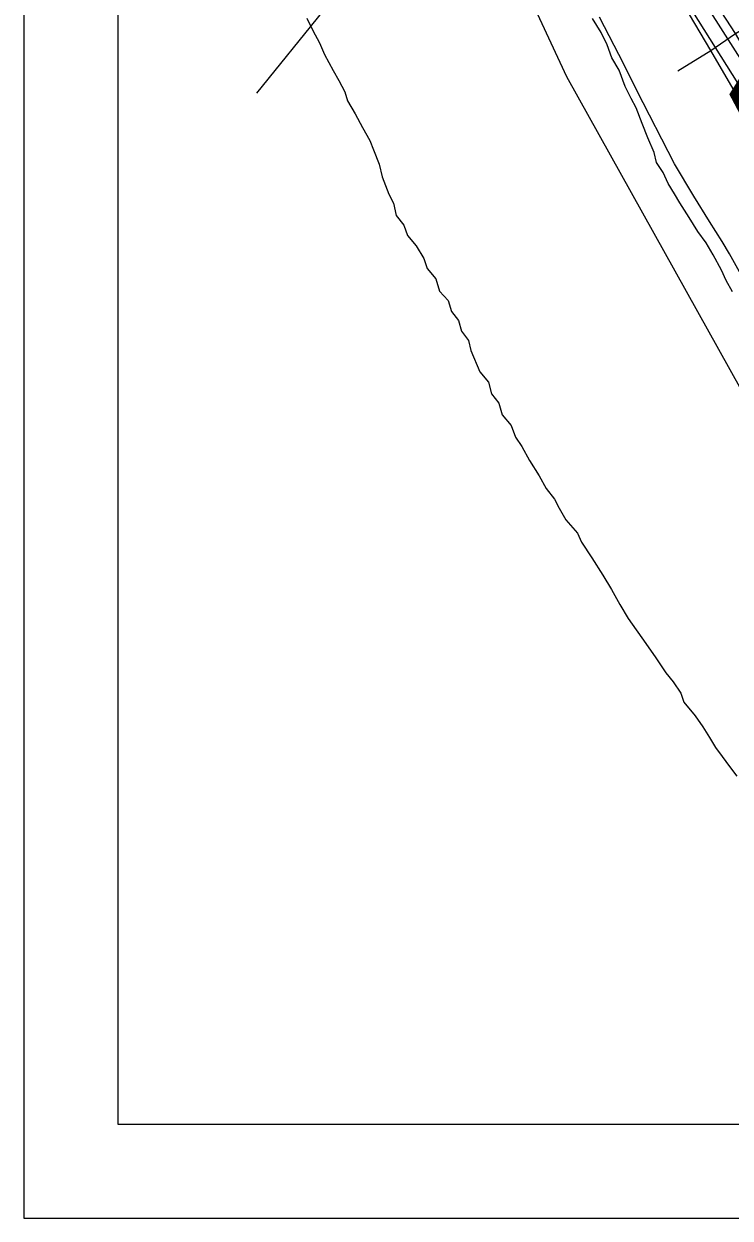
# Model space of a CAD drawing. Extents: x 0 to 34, y 0 to 22.
# Drawn here: x 2 to 2.751, y 14 to 15.269 of the extents above; entities that cross this region are included whole.
import ezdxf

# ---------------------------------------------------------------- set-up
doc = ezdxf.new("R2010")
doc.units = 0
for name, color, linetype in [('GM_X_City_Street', 7, 'Continuous'), ('GM_X_Corporation', 7, 'Continuous'), ('GM_X_County_Text', 7, 'Continuous'), ('GM_X_Major_River', 7, 'Continuous'), ('GM_X_Rail_Line', 7, 'Continuous'), ('GM_X_State_Route', 7, 'Continuous'), ('SH_Data', 7, 'Continuous')]:
    doc.layers.add(name, color=color, linetype=linetype)

msp = doc.modelspace()

# ---------------------------------------------------------------- linework, layer by layer
at = {"layer": 'GM_X_City_Street'}
for points in [[(2.9284, 15.0029), (2.9206, 15.0071), (2.8856, 15.0628), (2.8688, 15.0883), (2.8448, 15.1209), (2.798, 15.1916), (2.7827, 15.2145), (2.7563, 15.2592), (2.7214, 15.3134), (2.6858, 15.3702), (2.6517, 15.4229), (2.5784, 15.5408), (2.5454, 15.5909), (2.5417, 15.5964), (2.5059, 15.6505)], [(2.6952, 15.2196), (2.7302, 15.2411), (2.7563, 15.2592), (2.7881, 15.2781), (2.818, 15.2982), (2.8869, 15.3423), (2.943, 15.3775), (2.9972, 15.413)], [(2.9271, 14.9031), (2.7302, 15.2411), (2.6962, 15.2987), (2.6601, 15.3519), (2.6327, 15.3943), (2.6201, 15.404)]]:
    msp.add_lwpolyline(points, dxfattribs=at)
at = {"layer": 'GM_X_Corporation'}
msp.add_lwpolyline([(3.3441, 14.1), (8.9, 14.1), (8.9, 20.9), (2.1, 20.9), (2.1, 16.1353), (2.1457, 16.065), (2.3447, 15.6926), (2.4297, 15.5215), (2.465, 15.4504), (2.4884, 15.4033), (2.5769, 15.2135), (2.7849, 14.8403), (2.8931, 14.6544), (3.0297, 14.4867), (3.1386, 14.3654), (3.228, 14.2415)], close=True, dxfattribs=at)
for points in [[(2.1, 19.6396), (2.1, 16.1353), (2.1457, 16.065), (2.3447, 15.6926), (2.4297, 15.5215), (2.465, 15.4504), (2.4884, 15.4033), (2.5769, 15.2135), (2.7849, 14.8403), (2.8931, 14.6544), (3.0297, 14.4867), (3.1386, 14.3654), (3.228, 14.2415), (3.3441, 14.1), (5.4627, 14.1)], [(2.4884, 15.4033), (2.5769, 15.2135), (2.7849, 14.8403)], [(2.7717, 14.9861), (2.7502, 15.0251), (2.7423, 15.038), (2.7287, 15.0593), (2.7121, 15.0862), (2.6917, 15.1207), (2.6517, 15.1985), (2.6377, 15.2265), (2.6117, 15.2766)]]:
    msp.add_lwpolyline(points, dxfattribs=at)
at = {"layer": 'GM_X_Major_River'}
for points in [[(2.3006, 15.2754), (2.307, 15.2622), (2.3142, 15.2493), (2.3195, 15.2368), (2.3289, 15.2197), (2.3346, 15.2091), (2.341, 15.197)], [(2.7531, 14.9845), (2.7466, 14.9966), (2.7417, 15.0076), (2.7327, 15.0239), (2.7251, 15.0368), (2.7164, 15.0486), (2.707, 15.0637), (2.6971, 15.0793), (2.6915, 15.0887), (2.685, 15.0997), (2.6794, 15.1115), (2.6726, 15.1221), (2.6699, 15.1327), (2.6631, 15.1482), (2.6571, 15.1634), (2.651, 15.1801), (2.6454, 15.1899), (2.6393, 15.2028), (2.6329, 15.2203), (2.625, 15.2332), (2.62, 15.2472), (2.6136, 15.2601), (2.6045, 15.2752)], [(2.341, 15.197), (2.3441, 15.1875), (2.352, 15.1738), (2.3599, 15.1591), (2.3679, 15.1454), (2.3716, 15.1356), (2.3777, 15.1204), (2.3807, 15.1067), (2.3879, 15.0885), (2.3928, 15.0787), (2.3958, 15.0658), (2.4038, 15.0556), (2.4079, 15.0446), (2.417, 15.0336), (2.4253, 15.0199), (2.4287, 15.0093), (2.4378, 14.9983), (2.4419, 14.9854), (2.451, 14.9752), (2.4544, 14.9638), (2.462, 14.954), (2.465, 14.9426), (2.4725, 14.9327), (2.4752, 14.9221), (2.4846, 14.8994), (2.4937, 14.8884), (2.4971, 14.8763), (2.505, 14.8664), (2.5084, 14.8539), (2.5179, 14.8425), (2.5224, 14.83), (2.5292, 14.8202), (2.5375, 14.8054), (2.5477, 14.7891), (2.5553, 14.7754), (2.564, 14.7641), (2.5689, 14.7546), (2.5761, 14.7421), (2.5886, 14.7281), (2.5927, 14.7186), (2.6037, 14.7019), (2.6154, 14.6833), (2.6245, 14.6682), (2.6335, 14.6523), (2.6422, 14.6375), (2.6611, 14.6109), (2.6717, 14.5954), (2.6823, 14.5795), (2.6902, 14.57), (2.6982, 14.5579), (2.7016, 14.5484), (2.7136, 14.534), (2.7216, 14.5223), (2.7288, 14.5109), (2.7352, 14.5003), (2.7424, 14.4908), (2.7499, 14.4802), (2.7579, 14.4699)]]:
    msp.add_lwpolyline(points, dxfattribs=at)
at = {"layer": 'GM_X_Rail_Line'}
for points in [[(2.7838, 15.1698), (2.7825, 15.1715), (2.7654, 15.1964), (2.7111, 15.2827), (2.632, 15.4074), (2.571, 15.5044), (2.5354, 15.5632), (2.5217, 15.5897), (2.5065, 15.6217), (2.4921, 15.6448)], [(2.9276, 14.9724), (2.6173, 15.4595)]]:
    msp.add_lwpolyline(points, dxfattribs=at)
at = {"layer": 'GM_X_State_Route'}
msp.add_lwpolyline([(2.2476, 15.1959), (2.3182, 15.2828), (2.3578, 15.3302), (2.4652, 15.4499), (2.4659, 15.4506)], dxfattribs=at)
at = {"layer": 'SH_Data'}
for p, q in [((2, 21), (2, 14)), ((2.1, 20.9), (2.1, 14.1)), ((2.1, 14.1), (8.9, 14.1)), ((2.1, 14.1), (2.1, 14.1)), ((2, 14), (9, 14))]:
    msp.add_line(p, q, dxfattribs=at)

# ---------------------------------------------------------------- texts
at = {"layer": 'GM_X_County_Text'}
msp.add_text('R', height=0.1894, rotation=297.8769, dxfattribs=at).set_placement((2.6825, 15.3218))

doc.saveas('drawing.dxf')
